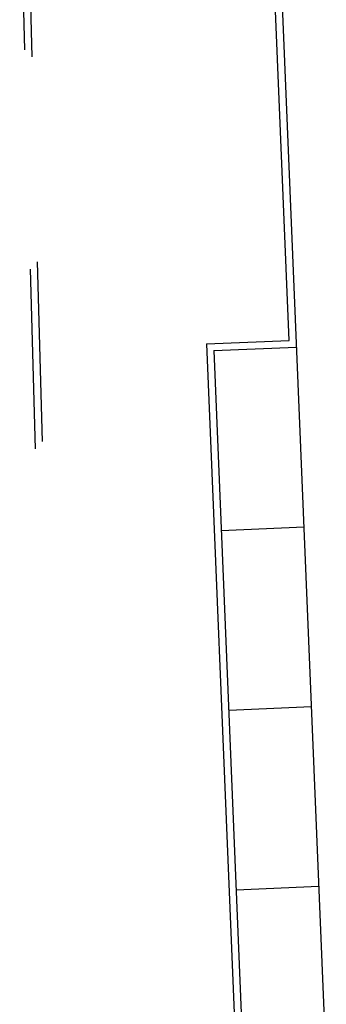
# Model space of a CAD drawing. Extents: x -7228 to 74941, y -112898 to 85621.
# Tile 361 of 635: x 49482 to 50333, y 37433 to 40170. Entities that reach past the tile are written whole.
import ezdxf

# ---------------------------------------------------------------- set-up
doc = ezdxf.new("R2010")
doc.units = 0
doc.layers.add('Pzt-chodniki', color=8, linetype='CONTINUOUS')

msp = doc.modelspace()

# ---------------------------------------------------------------- linework, layer by layer
at = {"layer": 'Pzt-chodniki'}
msp.add_line((50333.409, 37261.279), (50112.502, 42609.474), dxfattribs=at)
msp.add_lwpolyline([(50230.061, 39278.732), (50092.519, 42608.648, 0.4218399), (49793.942, 42876.46)], format="xyb", dxfattribs=at)
for points in [[(49481.624, 40586.282), (49494.845, 40086.457)], [(49502.146, 40566.818), (49515.367, 40066.992)], [(49510.973, 39476.753), (49524.195, 38976.888)], [(49530.439, 39497.192), (49543.66, 38997.365)], [(50000.257, 39269.24), (50230.061, 39278.732)], [(50000.257, 39269.24), (50139.156, 35906.472)], [(50021.065, 39250.083), (50250.869, 39259.575)], [(50021.065, 39250.083), (50158.347, 35926.472)], [(50041.7, 38750.509), (50271.504, 38760.001)], [(50062.335, 38250.935), (50292.139, 38260.427)], [(50082.97, 37751.361), (50312.774, 37760.853)]]:
    msp.add_lwpolyline(points, dxfattribs=at)

doc.saveas('drawing.dxf')
